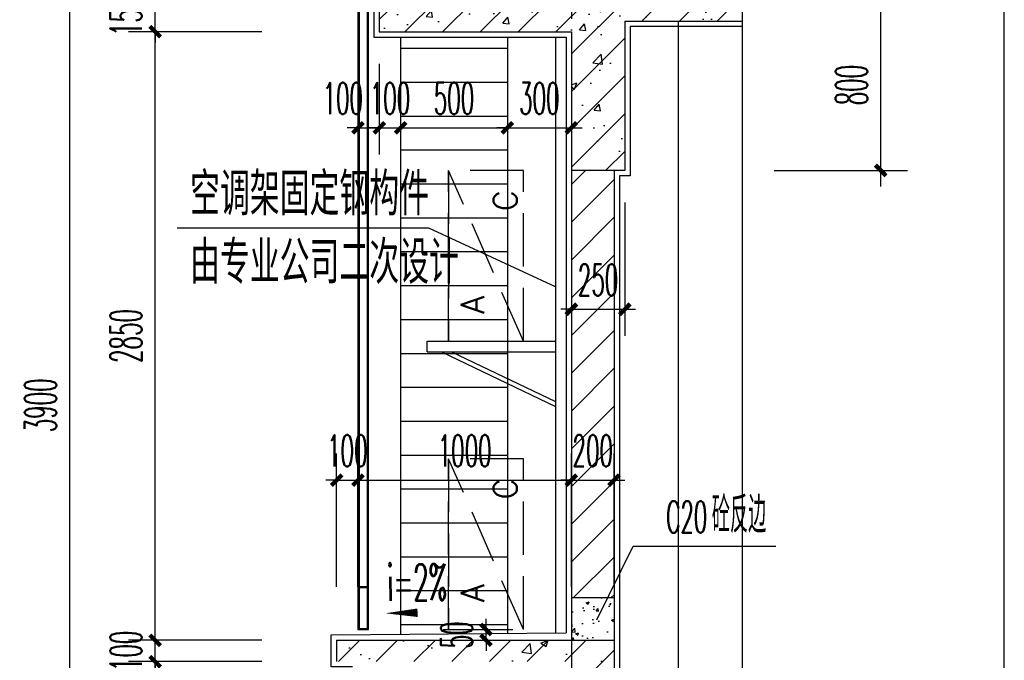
# Model space of a CAD drawing. Extents: x 1779708 to 7299578, y -1121471 to 88434.
# Tile 903 of 1056: x 6941205 to 6945819, y -962386 to -959386. Entities that reach past the tile are written whole.
import ezdxf

# ---------------------------------------------------------------- set-up
doc = ezdxf.new("R2010")
doc.units = 0
doc.header["$LTSCALE"] = 1000
doc.header["$MEASUREMENT"] = 0
doc.linetypes.add('DASH', pattern=[0.35, 0.25, -0.1])
doc.linetypes.add('DOTE', pattern=[2.42, 2, -0.2, 0.02, -0.2])
doc.layers.get('0').update_dxf_attribs({"linetype": 'CONTINUOUS'})
doc.layers.get('Defpoints').update_dxf_attribs({"linetype": 'CONTINUOUS'})
for name, color, linetype in [('AXIS', 3, 'CONTINUOUS'), ('DIM_LEAD', 3, 'CONTINUOUS'), ('DIM_SYMB', 3, 'CONTINUOUS'), ('DOTE', 1, 'DOTE'), ('J-空调', 64, 'CONTINUOUS'), ('PUB_TAB', 7, 'CONTINUOUS'), ('PUB_TEXT', 7, 'CONTINUOUS'), ('WALL', 255, 'CONTINUOUS'), ('WINDOW', 2, 'CONTINUOUS'), ('可见线', 6, 'CONTINUOUS'), ('填充细线', 8, 'CONTINUOUS'), ('立面中线', 140, 'CONTINUOUS'), ('立面细线', 114, 'CONTINUOUS'), ('粉刷线', 213, 'CONTINUOUS')]:
    doc.layers.add(name, color=color, linetype=linetype)
doc.styles.add('_TCH_DIM', font='SIMPLEX.shx', dxfattribs={"width": 0.7, "bigfont": 'GBCBIG.shx'})
doc.styles.add('_TCH_DIM_T3', font='SIMPLEX.shx', dxfattribs={"width": 0.494118, "bigfont": 'GBCBIG.shx'})
doc.styles.add('dim_font', font='SIMPLEX.shx', dxfattribs={"width": 0.8})
doc.styles.add('HZTXT', font='simplex.shx', dxfattribs={"width": 0.7, "bigfont": 'HZTXT.shx'})
doc.dimstyles.new('_TCH_ARCH&&50', dxfattribs={"dimtxt": 148.75, "dimasz": 50, "dimexe": 125, "dimexo": 150, "dimgap": 63.125, "dimtad": 1, "dimdec": 0, "dimzin": 0, "dimdsep": 46, "dimtxsty": '_TCH_DIM_T3', "dimblk": 'ARCHTICK', "dimcen": 0.09, "dimdle": 75, "dimclrt": 7, "dimazin": 2, "dimtfac": 1, "dimtdec": 0, "dimtix": 1, "dimtmove": 2, "dimatfit": 3, "dimfxl": 250, "dimtolj": 1, "dimtzin": 0, "dimarcsym": 0})

# ---------------------------------------------------------------- blocks, each defined once
blk = doc.blocks.new('3r13ef')
at = {"layer": 'J-空调', "linetype": 'DASH'}
blk.add_line((0, 0), (800, 350), dxfattribs=at)
blk.add_lwpolyline([(800, 350), (0, 350)], close=True, dxfattribs=at)
blk.add_lwpolyline([(0, 350), (0, 0), (800, 0), (800, 350)], dxfattribs=at)
at = {"layer": 'J-空调', "style": 'dim_font'}
for s, p in [('A', (128.2, 183.7)), ('C', (609.5, 29.8))]:
    blk.add_text(s, height=109.5, dxfattribs=at).set_placement(p)
blk = doc.blocks.new('A$C2A051399')
at = {"layer": '可见线'}
for p, q in [((0, 304.6), (600, 304.6)), ((0, 254.6), (0, 304.6)), ((0, 254.6), (600, 254.6)), ((66.6, 254.6), (600, 0)), ((113.1, 254.6), (600, 22.2))]:
    blk.add_line(p, q, dxfattribs=at)
at = {"layer": 'J-空调', "extrusion": (0, 0, -1), "xscale": -1, "zscale": -1, "rotation": 270}
blk.add_blockref('3r13ef', (-450, 304.6), dxfattribs=at)
blk = doc.blocks.new('_ArchTick')
at = {"color": 0, "linetype": 'ByBlock', "const_width": 0.4}
blk.add_lwpolyline([(-0.5, -0.5), (0.5, 0.5)], dxfattribs=at)
blk = doc.blocks.new('*D507')
at = {"layer": 'AXIS', "color": 0, "lineweight": -2, "transparency": 16777216}
for p, q in [((6941440.5, -963217.3), (6941440.5, -959167.3)), ((6942340.5, -959242.3), (6941315.5, -959242.3)), ((6942340.5, -963142.3), (6941315.5, -963142.3))]:
    blk.add_line(p, q, dxfattribs=at)
at = {"layer": 'Defpoints', "color": 0, "transparency": 16777216}
for p in [(6941440.5, -959242.3), (6942490.5, -959242.3), (6942490.5, -963142.3)]:
    blk.add_point(p, dxfattribs=at)
at = {"layer": 'AXIS', "color": 0, "lineweight": -2, "transparency": 16777216, "xscale": 50, "yscale": 50, "zscale": 50}
for p, rotation in [((6941440.5, -959242.3), 90), ((6941440.5, -963142.3), 270)]:
    blk.add_blockref('_ArchTick', p, dxfattribs=dict(at, rotation=rotation))
at = {"layer": 'AXIS', "color": 7, "transparency": 16777216, "insert": (6941303, -961192.3), "char_height": 148.75, "attachment_point": 5, "rotation": 90, "style": '_TCH_DIM_T3'}
blk.add_mtext('\\A1;3900', dxfattribs=at)
blk = doc.blocks.new('*D519')
at = {"layer": 'AXIS', "color": 0, "lineweight": -2, "transparency": 16777216}
for p, q in [((6942690.5, -962042.3), (6942690.5, -961417.3)), ((6942790.5, -962042.3), (6942790.5, -961417.3)), ((6942690.5, -961542.3), (6942640.5, -961542.3)), ((6942690.5, -961542.3), (6942790.5, -961542.3)), ((6942790.5, -961542.3), (6942840.5, -961542.3))]:
    blk.add_line(p, q, dxfattribs=at)
at = {"layer": 'Defpoints', "color": 0, "transparency": 16777216}
for p in [(6942790.5, -961542.3), (6942690.5, -962192.3), (6942790.5, -962192.3)]:
    blk.add_point(p, dxfattribs=at)
at = {"layer": 'AXIS', "color": 0, "lineweight": -2, "transparency": 16777216, "xscale": 50, "yscale": 50, "zscale": 50}
blk.add_blockref('_ArchTick', (6942690.5, -961542.3), dxfattribs=at)
at = {"layer": 'AXIS', "color": 0, "lineweight": -2, "transparency": 16777216, "xscale": 50, "yscale": 50, "zscale": 50, "rotation": 180}
blk.add_blockref('_ArchTick', (6942790.5, -961542.3), dxfattribs=at)
at = {"layer": 'AXIS', "color": 7, "transparency": 16777216, "insert": (6942740.5, -961404.8), "char_height": 148.75, "attachment_point": 5, "style": '_TCH_DIM_T3'}
blk.add_mtext('\\A1;100', dxfattribs=at)
blk = doc.blocks.new('*D520')
at = {"layer": 'AXIS', "color": 0, "lineweight": -2, "transparency": 16777216}
for p, q in [((6942790.5, -962042.3), (6942790.5, -961417.3)), ((6943790.5, -962042.3), (6943790.5, -961417.3)), ((6942715.5, -961542.3), (6943865.5, -961542.3))]:
    blk.add_line(p, q, dxfattribs=at)
at = {"layer": 'Defpoints', "color": 0, "transparency": 16777216}
for p in [(6943790.5, -961542.3), (6942790.5, -962192.3), (6943790.5, -962192.3)]:
    blk.add_point(p, dxfattribs=at)
at = {"layer": 'AXIS', "color": 0, "lineweight": -2, "transparency": 16777216, "xscale": 50, "yscale": 50, "zscale": 50, "rotation": 180}
blk.add_blockref('_ArchTick', (6942790.5, -961542.3), dxfattribs=at)
at = {"layer": 'AXIS', "color": 0, "lineweight": -2, "transparency": 16777216, "xscale": 50, "yscale": 50, "zscale": 50}
blk.add_blockref('_ArchTick', (6943790.5, -961542.3), dxfattribs=at)
at = {"layer": 'AXIS', "color": 7, "transparency": 16777216, "insert": (6943290.5, -961404.8), "char_height": 148.75, "attachment_point": 5, "style": '_TCH_DIM_T3'}
blk.add_mtext('\\A1;1000', dxfattribs=at)
blk = doc.blocks.new('*D521')
at = {"layer": 'AXIS', "color": 0, "lineweight": -2, "transparency": 16777216}
for p, q in [((6943790.5, -962042.3), (6943790.5, -961417.3)), ((6943990.5, -962042.3), (6943990.5, -961417.3)), ((6943790.5, -961542.3), (6943740.5, -961542.3)), ((6943790.5, -961542.3), (6943990.5, -961542.3)), ((6943990.5, -961542.3), (6944040.5, -961542.3))]:
    blk.add_line(p, q, dxfattribs=at)
at = {"layer": 'Defpoints', "color": 0, "transparency": 16777216}
for p in [(6943990.5, -961542.3), (6943790.5, -962192.3), (6943990.5, -962192.3)]:
    blk.add_point(p, dxfattribs=at)
at = {"layer": 'AXIS', "color": 0, "lineweight": -2, "transparency": 16777216, "xscale": 50, "yscale": 50, "zscale": 50}
blk.add_blockref('_ArchTick', (6943790.5, -961542.3), dxfattribs=at)
at = {"layer": 'AXIS', "color": 0, "lineweight": -2, "transparency": 16777216, "xscale": 50, "yscale": 50, "zscale": 50, "rotation": 180}
blk.add_blockref('_ArchTick', (6943990.5, -961542.3), dxfattribs=at)
at = {"layer": 'AXIS', "color": 7, "transparency": 16777216, "insert": (6943890.5, -961404.8), "char_height": 148.75, "attachment_point": 5, "style": '_TCH_DIM_T3'}
blk.add_mtext('\\A1;200', dxfattribs=at)
blk = doc.blocks.new('*D541')
at = {"layer": 'AXIS', "color": 0, "lineweight": -2, "transparency": 16777216}
for p, q in [((6941840.5, -963217.3), (6941840.5, -962317.3)), ((6942340.5, -962392.3), (6941715.5, -962392.3)), ((6942340.5, -963142.3), (6941715.5, -963142.3))]:
    blk.add_line(p, q, dxfattribs=at)
at = {"layer": 'Defpoints', "color": 0, "transparency": 16777216}
for p in [(6941840.5, -962392.3), (6942490.5, -962392.3), (6942490.5, -963142.3)]:
    blk.add_point(p, dxfattribs=at)
at = {"layer": 'AXIS', "color": 0, "lineweight": -2, "transparency": 16777216, "xscale": 50, "yscale": 50, "zscale": 50}
for p, rotation in [((6941840.5, -962392.3), 90), ((6941840.5, -963142.3), 270)]:
    blk.add_blockref('_ArchTick', p, dxfattribs=dict(at, rotation=rotation))
at = {"layer": 'AXIS', "color": 7, "transparency": 16777216, "insert": (6941703, -962767.3), "char_height": 148.75, "attachment_point": 5, "rotation": 90, "style": '_TCH_DIM_T3'}
blk.add_mtext('\\A1;750', dxfattribs=at)
blk = doc.blocks.new('*D542')
at = {"layer": 'AXIS', "color": 0, "lineweight": -2, "transparency": 16777216}
for p, q in [((6941840.5, -962292.3), (6941840.5, -962242.3)), ((6942340.5, -962292.3), (6941715.5, -962292.3)), ((6941840.5, -962392.3), (6941840.5, -962292.3)), ((6942340.5, -962392.3), (6941715.5, -962392.3)), ((6941840.5, -962392.3), (6941840.5, -962442.3))]:
    blk.add_line(p, q, dxfattribs=at)
at = {"layer": 'Defpoints', "color": 0, "transparency": 16777216}
for p in [(6941840.5, -962292.3), (6942490.5, -962292.3), (6942490.5, -962392.3)]:
    blk.add_point(p, dxfattribs=at)
at = {"layer": 'AXIS', "color": 0, "lineweight": -2, "transparency": 16777216, "xscale": 50, "yscale": 50, "zscale": 50}
for p, rotation in [((6941840.5, -962292.3), 270), ((6941840.5, -962392.3), 90)]:
    blk.add_blockref('_ArchTick', p, dxfattribs=dict(at, rotation=rotation))
at = {"layer": 'AXIS', "color": 7, "transparency": 16777216, "insert": (6941703, -962342.3), "char_height": 148.75, "attachment_point": 5, "rotation": 90, "style": '_TCH_DIM_T3'}
blk.add_mtext('\\A1;100', dxfattribs=at)
blk = doc.blocks.new('*D543')
at = {"layer": 'AXIS', "color": 0, "lineweight": -2, "transparency": 16777216}
for p, q in [((6941840.5, -962367.3), (6941840.5, -959367.3)), ((6942340.5, -959442.3), (6941715.5, -959442.3)), ((6942340.5, -962292.3), (6941715.5, -962292.3))]:
    blk.add_line(p, q, dxfattribs=at)
at = {"layer": 'Defpoints', "color": 0, "transparency": 16777216}
for p in [(6941840.5, -959442.3), (6942490.5, -959442.3), (6942490.5, -962292.3)]:
    blk.add_point(p, dxfattribs=at)
at = {"layer": 'AXIS', "color": 0, "lineweight": -2, "transparency": 16777216, "xscale": 50, "yscale": 50, "zscale": 50}
for p, rotation in [((6941840.5, -959442.3), 90), ((6941840.5, -962292.3), 270)]:
    blk.add_blockref('_ArchTick', p, dxfattribs=dict(at, rotation=rotation))
at = {"layer": 'AXIS', "color": 7, "transparency": 16777216, "insert": (6941703, -960867.3), "char_height": 148.75, "attachment_point": 5, "rotation": 90, "style": '_TCH_DIM_T3'}
blk.add_mtext('\\A1;2850', dxfattribs=at)
blk = doc.blocks.new('*D544')
at = {"layer": 'AXIS', "color": 0, "lineweight": -2, "transparency": 16777216}
for p, q in [((6941840.5, -959292.3), (6941840.5, -959242.3)), ((6942340.5, -959292.3), (6941715.5, -959292.3)), ((6941840.5, -959442.3), (6941840.5, -959292.3)), ((6942340.5, -959442.3), (6941715.5, -959442.3)), ((6941840.5, -959442.3), (6941840.5, -959492.3))]:
    blk.add_line(p, q, dxfattribs=at)
at = {"layer": 'Defpoints', "color": 0, "transparency": 16777216}
for p in [(6941840.5, -959292.3), (6942490.5, -959292.3), (6942490.5, -959442.3)]:
    blk.add_point(p, dxfattribs=at)
at = {"layer": 'AXIS', "color": 0, "lineweight": -2, "transparency": 16777216, "xscale": 50, "yscale": 50, "zscale": 50}
for p, rotation in [((6941840.5, -959292.3), 270), ((6941840.5, -959442.3), 90)]:
    blk.add_blockref('_ArchTick', p, dxfattribs=dict(at, rotation=rotation))
at = {"layer": 'AXIS', "color": 7, "transparency": 16777216, "insert": (6941703, -959367.3), "char_height": 148.75, "attachment_point": 5, "rotation": 90, "style": '_TCH_DIM_T3'}
blk.add_mtext('\\A1;150', dxfattribs=at)
blk = doc.blocks.new('*D562')
at = {"layer": 'AXIS', "color": 0, "lineweight": -2, "transparency": 16777216}
for p, q in [((6943790.5, -960242.3), (6943790.5, -960867.3)), ((6944040.5, -960242.3), (6944040.5, -960867.3)), ((6943790.5, -960742.3), (6943740.5, -960742.3)), ((6943790.5, -960742.3), (6944040.5, -960742.3)), ((6944040.5, -960742.3), (6944090.5, -960742.3))]:
    blk.add_line(p, q, dxfattribs=at)
at = {"layer": 'Defpoints', "color": 0, "transparency": 16777216}
for p in [(6943790.5, -960092.3), (6944040.5, -960092.3), (6944040.5, -960742.3)]:
    blk.add_point(p, dxfattribs=at)
at = {"layer": 'AXIS', "color": 0, "lineweight": -2, "transparency": 16777216, "xscale": 50, "yscale": 50, "zscale": 50}
blk.add_blockref('_ArchTick', (6943790.5, -960742.3), dxfattribs=at)
at = {"layer": 'AXIS', "color": 0, "lineweight": -2, "transparency": 16777216, "xscale": 50, "yscale": 50, "zscale": 50, "rotation": 180}
blk.add_blockref('_ArchTick', (6944040.5, -960742.3), dxfattribs=at)
at = {"layer": 'AXIS', "color": 7, "transparency": 16777216, "insert": (6943915.5, -960604.8), "char_height": 148.75, "attachment_point": 5, "style": '_TCH_DIM_T3'}
blk.add_mtext('\\A1;250', dxfattribs=at)
blk = doc.blocks.new('*D563')
at = {"layer": 'AXIS', "color": 0, "lineweight": -2, "transparency": 16777216}
for p, q in [((6943390.5, -962242.3), (6943390.5, -962192.3)), ((6943190.5, -962242.3), (6943515.5, -962242.3)), ((6943390.5, -962292.3), (6943390.5, -962242.3)), ((6943190.5, -962292.3), (6943515.5, -962292.3)), ((6943390.5, -962292.3), (6943390.5, -962342.3))]:
    blk.add_line(p, q, dxfattribs=at)
at = {"layer": 'Defpoints', "color": 0, "transparency": 16777216}
for p in [(6943040.5, -962242.3), (6943390.5, -962242.3), (6943040.5, -962292.3)]:
    blk.add_point(p, dxfattribs=at)
at = {"layer": 'AXIS', "color": 0, "lineweight": -2, "transparency": 16777216, "xscale": 50, "yscale": 50, "zscale": 50}
for p, rotation in [((6943390.5, -962242.3), 270), ((6943390.5, -962292.3), 90)]:
    blk.add_blockref('_ArchTick', p, dxfattribs=dict(at, rotation=rotation))
at = {"layer": 'AXIS', "color": 7, "transparency": 16777216, "insert": (6943253, -962267.3), "char_height": 148.75, "attachment_point": 5, "rotation": 90, "style": '_TCH_DIM_T3'}
blk.add_mtext('\\A1;50', dxfattribs=at)
blk = doc.blocks.new('*D564')
at = {"layer": 'AXIS', "color": 0, "lineweight": -2, "transparency": 16777216}
for p, q in [((6942790.5, -959592.3), (6942790.5, -960017.3)), ((6942890.5, -959592.3), (6942890.5, -960017.3)), ((6942790.5, -959892.3), (6942740.5, -959892.3)), ((6942790.5, -959892.3), (6942890.5, -959892.3)), ((6942890.5, -959892.3), (6942940.5, -959892.3))]:
    blk.add_line(p, q, dxfattribs=at)
at = {"layer": 'Defpoints', "color": 0, "transparency": 16777216}
for p in [(6942790.5, -959442.3), (6942890.5, -959442.3), (6942890.5, -959892.3)]:
    blk.add_point(p, dxfattribs=at)
at = {"layer": 'AXIS', "color": 0, "lineweight": -2, "transparency": 16777216, "xscale": 50, "yscale": 50, "zscale": 50}
blk.add_blockref('_ArchTick', (6942790.5, -959892.3), dxfattribs=at)
at = {"layer": 'AXIS', "color": 0, "lineweight": -2, "transparency": 16777216, "xscale": 50, "yscale": 50, "zscale": 50, "rotation": 180}
blk.add_blockref('_ArchTick', (6942890.5, -959892.3), dxfattribs=at)
at = {"layer": 'AXIS', "color": 7, "transparency": 16777216, "insert": (6942719.4, -959754.8), "char_height": 148.75, "attachment_point": 5, "style": '_TCH_DIM_T3'}
blk.add_mtext('\\A1;100', dxfattribs=at)
blk = doc.blocks.new('*D565')
at = {"layer": 'AXIS', "color": 0, "lineweight": -2, "transparency": 16777216}
for p, q in [((6942890.5, -959592.3), (6942890.5, -960017.3)), ((6942990.5, -959592.3), (6942990.5, -960017.3)), ((6942890.5, -959892.3), (6942840.5, -959892.3)), ((6942890.5, -959892.3), (6942990.5, -959892.3)), ((6942990.5, -959892.3), (6943040.5, -959892.3))]:
    blk.add_line(p, q, dxfattribs=at)
at = {"layer": 'Defpoints', "color": 0, "transparency": 16777216}
for p in [(6942890.5, -959442.3), (6942990.5, -959442.3), (6942990.5, -959892.3)]:
    blk.add_point(p, dxfattribs=at)
at = {"layer": 'AXIS', "color": 0, "lineweight": -2, "transparency": 16777216, "xscale": 50, "yscale": 50, "zscale": 50}
blk.add_blockref('_ArchTick', (6942890.5, -959892.3), dxfattribs=at)
at = {"layer": 'AXIS', "color": 0, "lineweight": -2, "transparency": 16777216, "xscale": 50, "yscale": 50, "zscale": 50, "rotation": 180}
blk.add_blockref('_ArchTick', (6942990.5, -959892.3), dxfattribs=at)
at = {"layer": 'AXIS', "color": 7, "transparency": 16777216, "insert": (6942940.5, -959754.8), "char_height": 148.75, "attachment_point": 5, "style": '_TCH_DIM_T3'}
blk.add_mtext('\\A1;100', dxfattribs=at)
blk = doc.blocks.new('*D566')
at = {"layer": 'AXIS', "color": 0, "lineweight": -2, "transparency": 16777216}
for p, q in [((6942990.5, -959592.3), (6942990.5, -960017.3)), ((6943490.5, -959592.3), (6943490.5, -960017.3)), ((6942915.5, -959892.3), (6943565.5, -959892.3))]:
    blk.add_line(p, q, dxfattribs=at)
at = {"layer": 'Defpoints', "color": 0, "transparency": 16777216}
for p in [(6942990.5, -959442.3), (6943490.5, -959442.3), (6943490.5, -959892.3)]:
    blk.add_point(p, dxfattribs=at)
at = {"layer": 'AXIS', "color": 0, "lineweight": -2, "transparency": 16777216, "xscale": 50, "yscale": 50, "zscale": 50, "rotation": 180}
blk.add_blockref('_ArchTick', (6942990.5, -959892.3), dxfattribs=at)
at = {"layer": 'AXIS', "color": 0, "lineweight": -2, "transparency": 16777216, "xscale": 50, "yscale": 50, "zscale": 50}
blk.add_blockref('_ArchTick', (6943490.5, -959892.3), dxfattribs=at)
at = {"layer": 'AXIS', "color": 7, "transparency": 16777216, "insert": (6943240.5, -959754.8), "char_height": 148.75, "attachment_point": 5, "style": '_TCH_DIM_T3'}
blk.add_mtext('\\A1;500', dxfattribs=at)
blk = doc.blocks.new('*D567')
at = {"layer": 'AXIS', "color": 0, "lineweight": -2, "transparency": 16777216}
for p, q in [((6943490.5, -959592.3), (6943490.5, -960017.3)), ((6943790.5, -959592.3), (6943790.5, -960017.3)), ((6943490.5, -959892.3), (6943440.5, -959892.3)), ((6943490.5, -959892.3), (6943790.5, -959892.3)), ((6943790.5, -959892.3), (6943840.5, -959892.3))]:
    blk.add_line(p, q, dxfattribs=at)
at = {"layer": 'Defpoints', "color": 0, "transparency": 16777216}
for p in [(6943490.5, -959442.3), (6943790.5, -959442.3), (6943790.5, -959892.3)]:
    blk.add_point(p, dxfattribs=at)
at = {"layer": 'AXIS', "color": 0, "lineweight": -2, "transparency": 16777216, "xscale": 50, "yscale": 50, "zscale": 50}
blk.add_blockref('_ArchTick', (6943490.5, -959892.3), dxfattribs=at)
at = {"layer": 'AXIS', "color": 0, "lineweight": -2, "transparency": 16777216, "xscale": 50, "yscale": 50, "zscale": 50, "rotation": 180}
blk.add_blockref('_ArchTick', (6943790.5, -959892.3), dxfattribs=at)
at = {"layer": 'AXIS', "color": 7, "transparency": 16777216, "insert": (6943640.5, -959754.8), "char_height": 148.75, "attachment_point": 5, "style": '_TCH_DIM_T3'}
blk.add_mtext('\\A1;300', dxfattribs=at)
blk = doc.blocks.new('*D579')
at = {"layer": 'AXIS', "color": 0, "lineweight": -2, "transparency": 16777216}
for p, q in [((6945240.5, -960167.3), (6945240.5, -959217.3)), ((6944740.5, -959292.3), (6945365.5, -959292.3)), ((6944740.5, -960092.3), (6945365.5, -960092.3))]:
    blk.add_line(p, q, dxfattribs=at)
at = {"layer": 'Defpoints', "color": 0, "transparency": 16777216}
for p in [(6944590.5, -959292.3), (6945240.5, -959292.3), (6944590.5, -960092.3)]:
    blk.add_point(p, dxfattribs=at)
at = {"layer": 'AXIS', "color": 0, "lineweight": -2, "transparency": 16777216, "xscale": 50, "yscale": 50, "zscale": 50}
for p, rotation in [((6945240.5, -959292.3), 90), ((6945240.5, -960092.3), 270)]:
    blk.add_blockref('_ArchTick', p, dxfattribs=dict(at, rotation=rotation))
at = {"layer": 'AXIS', "color": 7, "transparency": 16777216, "insert": (6945103, -959692.3), "char_height": 148.75, "attachment_point": 5, "rotation": 90, "style": '_TCH_DIM_T3'}
blk.add_mtext('\\A1;800', dxfattribs=at)

msp = doc.modelspace()

# ---------------------------------------------------------------- hatches: boundary and pattern name
at = {"layer": '填充细线'}
h = msp.add_hatch(dxfattribs=at)
h.set_pattern_fill('钢筋混凝土', color=114, scale=50)
h.set_pattern_definition([(45, (6942890.5, -960092.29), (-88.388, 88.388), []), (50, (6942890.5, -960092.3), (358.63, -31.376), [37.5, -412.5]), (355, (6942890.5, -960092.3), (-69.376, 376.096), [30, -330]), (100.451, (6942920.4, -960094.9), (289.255, 344.72), [31.87, -350.57]), (46.184, (6942890.5, -959992.3), (533.62, -82.76), [56.25, -618.75]), (96.636, (6942934.97, -959999.2), (467.33, 487.06), [47.8, -525.86]), (351.184, (6942890.5, -959992.3), (467.33, 487.06), [45, -495]), (21, (6942940.5, -960017.3), (298.454, -201.31), [37.5, -412.5]), (326, (6942940.5, -960017.3), (121.66, 362.575), [30, -330]), (71.451, (6942965.38, -960034.06), (420.11, 161.265), [31.87, -350.57]), (37.5, (6942890.5, -960092.29), (6.08, 166.447), [0, -326, 0, -335, 0, -331.25]), (7.5, (6942890.5, -960092.29), (131.535, 197.206), [0, -191, 0, -318.5, 0, -126.25]), (327.5, (6942779, -960092.29), (266.911, -11.277), [0, -125, 0, -390, 0, -517.5]), (317.5, (6942729, -960092.29), (291.593, 50.052), [0, -162.5, 0, -259, 0, -367.5])])
h.paths.add_polyline_path([(6944590.5, -959292.3), (6942890.5, -959292.3), (6942890.5, -959442.3), (6943790.5, -959442.3), (6943790.5, -960092.3), (6944040.5, -960092.3), (6944040.5, -959392.3), (6944590.5, -959392.3)])
h = msp.add_hatch(dxfattribs=at)
h.set_pattern_fill('普通砖', color=114, scale=50)
h.set_pattern_definition([(45, (6943790.5, -962102.53), (-88.388, 88.388), [])])
h.paths.add_polyline_path([(6943990.5, -960092.3), (6943790.5, -960092.3), (6943790.5, -962092.3), (6943990.5, -962092.3)])
h = msp.add_hatch(dxfattribs=at)
h.set_pattern_fill('混凝土', color=114, scale=20)
h.set_pattern_definition([(50, (6943790.5, -962292.29), (143.45, -12.55), [15, -165]), (355, (6943790.5, -962292.29), (-27.75, 150.44), [12, -132]), (100.45, (6943802.46, -962293.33), (115.7, 137.89), [12.75, -140.23]), (46.184, (6943790.5, -962252.29), (213.45, -33.1), [22.5, -247.5]), (96.64, (6943808.3, -962255.04), (186.93, 194.82), [19.12, -210.34]), (351.18, (6943790.5, -962252.29), (186.93, 194.82), [18, -198]), (21, (6943810.5, -962262.29), (119.38, -80.524), [15, -165]), (326, (6943810.5, -962262.29), (48.66, 145.03), [12, -132]), (71.45, (6943820.45, -962269), (168.045, 64.51), [12.75, -140.23]), (37.5, (6943790.504, -962292.286), (2.432, 66.579), [0, -130.4, 0, -134, 0, -132.5]), (7.5, (6943790.504, -962292.286), (52.614, 78.882), [0, -76.4, 0, -127.4, 0, -50.5]), (327.5, (6943745.904, -962292.286), (106.7645, -4.511), [0, -50, 0, -156, 0, -207]), (317.5, (6943725.9, -962292.29), (116.637, 20.02), [0, -65, 0, -103.6, 0, -147])])
h.paths.add_polyline_path([(6943990.5, -962092.3), (6943790.5, -962092.3), (6943790.5, -962292.3), (6943990.5, -962292.3)])
h = msp.add_hatch(dxfattribs=at)
h.set_pattern_fill('钢筋混凝土', color=114, scale=50)
h.set_pattern_definition([(45, (6942690.5, -963992.29), (-88.3883, 88.3883), []), (50, (6942690.5, -963992.3), (358.63, -31.376), [37.5, -412.5]), (355, (6942690.5, -963992.3), (-69.376, 376.096), [30, -330]), (100.451, (6942720.4, -963994.9), (289.255, 344.72), [31.87, -350.57]), (46.184, (6942690.5, -963892.3), (533.62, -82.76), [56.25, -618.75]), (96.636, (6942734.97, -963899.2), (467.33, 487.06), [47.81, -525.86]), (351.184, (6942690.5, -963892.3), (467.33, 487.06), [45, -495]), (21, (6942740.5, -963917.3), (298.454, -201.31), [37.5, -412.5]), (326, (6942740.5, -963917.3), (121.66, 362.575), [30, -330]), (71.451, (6942765.38, -963934.06), (420.11, 161.265), [31.87, -350.57]), (37.5, (6942690.5, -963992.29), (6.08, 166.447), [0, -326, 0, -335, 0, -331.25]), (7.5, (6942690.5, -963992.29), (131.535, 197.206), [0, -191, 0, -318.5, 0, -126.25]), (327.5, (6942579, -963992.29), (266.911, -11.2774), [0, -125, 0, -390, 0, -517.5]), (317.5, (6942529, -963992.29), (291.593, 50.052), [0, -162.5, 0, -259, 0, -367.5])])
h.paths.add_polyline_path([(6944040.5, -963292.3), (6944590.5, -963292.3), (6944590.5, -963192.3), (6943990.5, -963192.3), (6943990.5, -962292.3), (6942690.5, -962292.3), (6942690.5, -962392.3), (6943790.5, -962392.3), (6943790.5, -963792.3), (6942790.5, -963792.3), (6942790.5, -963892.3), (6943790.5, -963892.3), (6943790.5, -963992.3), (6944040.5, -963992.3)])
at = {"layer": '立面细线'}
h = msp.add_hatch(dxfattribs=at)
h.set_pattern_fill('ANSI31', color=256, scale=100, angle=135, style=0)
h.set_pattern_definition([(180, (-4950, -37500), (-1e-14, -158.75), [])])
h.paths.add_polyline_path([(6942990.5, -959467.3), (6942990.5, -962264.3), (6943490.5, -962259.8), (6943490.5, -959467.3)])

# ---------------------------------------------------------------- linework, layer by layer
at = {"layer": 'DIM_LEAD'}
for p, q in [((6943123.2, -960362.5), (6941943.7, -960362.5)), ((6943715.5, -960637.6), (6943123.2, -960362.5)), ((6943715.5, -960637.6), (6943123.2, -960362.5)), ((6943909.5, -962196.3), (6944079.6, -961850.9)), ((6943909.5, -962196.3), (6944079.6, -961850.9)), ((6944079.6, -961850.9), (6944748.7, -961850.9))]:
    msp.add_line(p, q, dxfattribs=at)
at = {"layer": 'DIM_SYMB'}
msp.add_lwpolyline([(6944590.5, -945692.3), (6944590.5, -958611), (6944695.5, -958649.3), (6944485.5, -958686.3), (6944590.5, -958723.5), (6944590.5, -971642.3)], dxfattribs=at)
msp.add_lwpolyline([(6943228, -962160.8, 0, 0, 0), (6942919.6, -962165.9, 0, 40, 0), (6943069.6, -962163.4, 0, 0, 0)], format="xyseb", dxfattribs=at)
at = {"layer": 'DOTE', "linetype": 'DOTE', "ltscale": 0.5}
msp.add_line((6943790.5, -947492.3), (6943790.5, -972342.3), dxfattribs=at)
at = {"layer": 'PUB_TAB'}
msp.add_line((6945819.2, -973350.2), (6945819.2, -944650.2), dxfattribs=at)
at = {"layer": 'WALL'}
for p, q in [((6942890.5, -959292.3), (6942890.5, -959442.3)), ((6944040.5, -959392.3), (6944040.5, -960092.3)), ((6944040.5, -959392.3), (6944590.5, -959392.3)), ((6942890.5, -959442.3), (6943790.5, -959442.3)), ((6943790.5, -959442.3), (6943790.5, -960092.3)), ((6943790.5, -960092.3), (6943790.5, -962292.3)), ((6944040.5, -960092.3), (6943790.5, -960092.3)), ((6943990.5, -960092.3), (6943990.5, -962292.3)), ((6943790.5, -962092.3), (6943990.5, -962092.3)), ((6942690.5, -962292.3), (6943990.5, -962292.3)), ((6942690.5, -962292.3), (6942690.5, -962392.3)), ((6943990.5, -962292.3), (6943990.5, -963192.3))]:
    msp.add_line(p, q, dxfattribs=at)
at = {"layer": 'WINDOW'}
for points in [[(6942840.5, -962242.3), (6942840.5, -948292.3), (6942790.5, -948292.3), (6942790.5, -962242.3)], [(6942835.5, -962237.3), (6942835.5, -948297.3), (6942795.5, -948297.3), (6942795.5, -962237.3)], [(6942790.5, -962242.3), (6942840.5, -962242.3), (6942840.5, -962042.3), (6942790.5, -962042.3)], [(6942795.5, -962237.3), (6942835.5, -962237.3), (6942835.5, -962047.3), (6942795.5, -962047.3)]]:
    msp.add_lwpolyline(points, close=True, dxfattribs=at)
at = {"layer": '可见线'}
msp.add_line((6943715.5, -959467.3), (6943715.5, -962257.7), dxfattribs=at)
at = {"layer": '立面中线'}
for p, q in [((6944290.5, -959392.3), (6944290.5, -963142.3)), ((6942990.5, -959467.3), (6942990.5, -962264.3)), ((6943490.5, -959467.3), (6943490.5, -962259.8))]:
    msp.add_line(p, q, dxfattribs=at)
at = {"layer": '粉刷线'}
for p, q in [((6942865.5, -959267.3), (6942865.5, -959467.3)), ((6942865.5, -959467.3), (6943765.5, -959467.3)), ((6943765.5, -959467.3), (6943765.5, -962257.3)), ((6944015.5, -960117.3), (6944015.5, -963142.3))]:
    msp.add_line(p, q, dxfattribs=at)
for points in [[(6944590.5, -959417.3), (6944065.5, -959417.3), (6944065.5, -960117.3), (6944015.5, -960117.3)], [(6942765.5, -962417.3), (6942665.5, -962417.3), (6942665.5, -962267.3), (6943765.5, -962257.3)]]:
    msp.add_lwpolyline(points, dxfattribs=at)

# ---------------------------------------------------------------- block references
msp.add_blockref('A$C2A051399', (6943115.5, -961196.8))
at = {"layer": 'J-空调', "extrusion": (0, 0, -1), "xscale": -1, "zscale": -1, "rotation": 270}
msp.add_blockref('3r13ef', (-6943565.5, -962242.3), dxfattribs=at)

# ---------------------------------------------------------------- texts
at = {"layer": 'PUB_TEXT', "color": 7}
for s, height, style, width, p in [('空调架固定钢构件', 200, 'HZTXT', 0.7, (6942003.7, -960302.5)), ('由专业公司二次设计', 200, 'HZTXT', 0.7, (6942003.7, -960622.5)), ('砼反边', 168.79, '_TCH_DIM', 0.7, (6944448.6, -961789.1)), ('C20', 148.75, '_TCH_DIM', 0.494118, (6944235.1, -961789.1))]:
    msp.add_text(s, height=height, dxfattribs=dict(at, style=style, width=width)).set_placement(p)
at = {"layer": 'PUB_TEXT', "color": 7, "style": '_TCH_DIM', "width": 0.494118}
msp.add_text('i=2%', height=170, rotation=0.9548, dxfattribs=at).set_placement((6942928.9, -962108.6))

# ---------------------------------------------------------------- dimensions: what is measured, and where the dimension line sits
at = {"layer": 'AXIS'}
for p1, p2, distance, picture, middle in [((6942490.5, -963142.3), (6942490.5, -959242.3), 1050, '*D507', (6941303, -961192.3)), ((6942490.5, -959442.3), (6942490.5, -959292.3), 650, '*D544', (6941703, -959367.3)), ((6944590.5, -960092.3), (6944590.5, -959292.3), -650, '*D579', (6945103, -959692.3)), ((6942490.5, -962292.3), (6942490.5, -959442.3), 650, '*D543', (6941703, -960867.3)), ((6942890.5, -959442.3), (6942990.5, -959442.3), -450, '*D565', (6942940.5, -959754.8)), ((6942990.5, -959442.3), (6943490.5, -959442.3), -450, '*D566', (6943240.5, -959754.8)), ((6943490.5, -959442.3), (6943790.5, -959442.3), -450, '*D567', (6943640.5, -959754.8)), ((6943790.5, -960092.3), (6944040.5, -960092.3), -650, '*D562', (6943915.5, -960604.8)), ((6942690.5, -962192.3), (6942790.5, -962192.3), 650, '*D519', (6942740.5, -961404.8)), ((6942790.5, -962192.3), (6943790.5, -962192.3), 650, '*D520', (6943290.5, -961404.8)), ((6943790.5, -962192.3), (6943990.5, -962192.3), 650, '*D521', (6943890.5, -961404.8)), ((6943040.5, -962292.3), (6943040.5, -962242.3), -350, '*D563', (6943253, -962267.3)), ((6942490.5, -962392.3), (6942490.5, -962292.3), 650, '*D542', (6941703, -962342.3)), ((6942490.5, -963142.3), (6942490.5, -962392.3), 650, '*D541', (6941703, -962767.3))]:
    dim = msp.add_aligned_dim(p1=p1, p2=p2, distance=distance, dimstyle='_TCH_ARCH&&50', dxfattribs=at)
    dim.commit()
    dim.dimension.update_dxf_attribs({"geometry": picture, "text_midpoint": middle})
dim = msp.add_linear_dim(base=(6942890.5, -959892.3), p1=(6942790.5, -959442.3), p2=(6942890.5, -959442.3), angle=0, dimstyle='_TCH_ARCH&&50', dxfattribs=at)
dim.commit()
dim.dimension.update_dxf_attribs({"geometry": '*D564', "text_midpoint": (6942719.4, -959754.8), "dimtype": 161})

doc.saveas('drawing.dxf')
